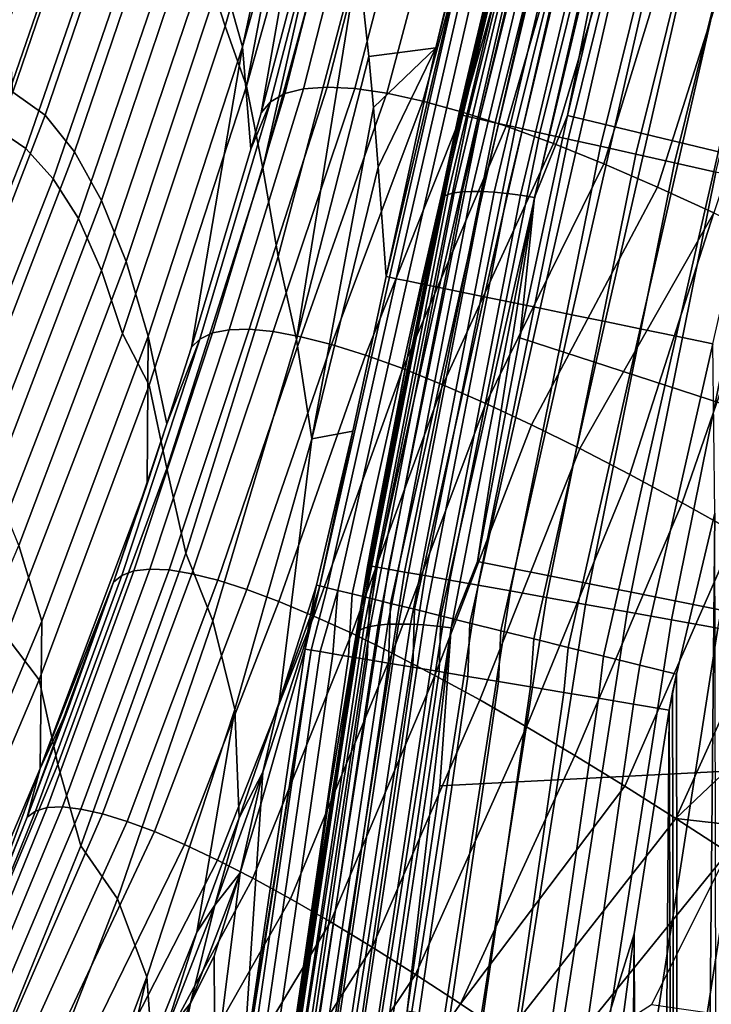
# Model space of a CAD drawing. Header units: metres. Extents: x -109 to 109, y -342 to 66.
# Tile 202 of 512: x -28.5 to -26.64, y 3.68 to 6.33. Entities that reach past the tile are written whole.
import ezdxf

# ---------------------------------------------------------------- set-up
doc = ezdxf.new("R2010")
doc.units = ezdxf.units.M
doc.layers.add('solid_K_24_62_16_000B91', color=7, linetype='CONTINUOUS')

msp = doc.modelspace()

# ---------------------------------------------------------------- linework, layer by layer
at = {"layer": 'solid_K_24_62_16_000B91'}
for points in [[(-27.31148, 6.077984, 83.562515), (-27.013027, 7.28005, 83.562515), (-26.990961, 7.384096, 83.426178), (-27.297983, 6.165651, 83.426178)], [(-27.019094, 7.281399, 43.052101), (-27.174839, 6.682519, 42.920769), (-27.297983, 6.165651, 83.426178), (-26.990961, 7.384096, 83.426178)], [(-28.000565, 6.484455, 12.188396), (-27.94696, 6.317566, 14.756677), (-27.707386, 7.154913, 14.846534), (-27.75843, 7.316804, 12.261761)], [(-27.013027, 7.28005, 83.562515), (-27.31148, 6.077984, 83.562515), (-27.292967, 6.07382, 83.699898), (-26.994715, 7.275071, 83.699898)], [(-26.994715, 7.275071, 83.699898), (-27.292967, 6.07382, 83.699898), (-27.262152, 6.066889, 83.834938), (-26.964237, 7.266784, 83.834938)], [(-26.964237, 7.266784, 83.834938), (-27.262152, 6.066889, 83.834938), (-27.219299, 6.057251, 83.966492), (-26.921854, 7.25526, 83.966492)], [(-27.956131, 6.459272, -13.466453), (-27.732281, 7.240044, -13.543887), (-27.706861, 7.153215, -14.873245), (-27.900135, 6.261688, -16.293098)], [(-26.921854, 7.25526, 83.966492), (-27.219299, 6.057251, 83.966492), (-27.164778, 6.044988, 84.093422), (-26.867928, 7.240596, 84.093422)], [(-26.867928, 7.240596, 84.093422), (-27.164778, 6.044988, 84.093422), (-27.099051, 6.030204, 84.214653), (-26.802917, 7.22292, 84.214653)], [(-26.802917, 7.22292, 84.214653), (-27.099051, 6.030204, 84.214653), (-27.02268, 6.013027, 84.32914), (-26.727383, 7.202382, 84.32914)], [(-26.727383, 7.202382, 84.32914), (-27.02268, 6.013027, 84.32914), (-26.936321, 5.993603, 84.435905), (-26.641968, 7.179157, 84.435905)], [(-26.641968, 7.179157, 84.435905), (-26.936321, 5.993603, 84.435905), (-26.84071, 5.972098, 84.534042), (-26.547401, 7.153444, 84.534042)], [(-27.94696, 6.317566, 14.756677), (-27.888889, 6.155546, 17.325073), (-27.702021, 7.1349, 15.138436), (-27.707386, 7.154913, 14.846534)], [(-27.900135, 6.261688, -16.293098), (-27.706861, 7.153215, -14.873245), (-27.679913, 7.045404, -16.387434)], [(-27.888889, 6.155546, 17.325073), (-27.662592, 6.965668, 17.428671), (-27.702021, 7.1349, 15.138436)], [(-26.547401, 7.153444, 84.534042), (-26.84071, 5.972098, 84.534042), (-26.736664, 5.948696, 84.622704), (-26.444492, 7.125463, 84.622704)], [(-26.444492, 7.125463, 84.622704), (-26.736664, 5.948696, 84.622704), (-26.625074, 5.923597, 84.701141), (-26.334122, 7.095452, 84.701141)], [(-27.351751, 5.920162, 42.727669), (-27.174839, 6.682519, 42.920769), (-27.06897, 7.092088, 42.98748)], [(-27.082813, 7.017576, 42.931499), (-27.351751, 5.920162, 42.727669), (-27.06897, 7.092088, 42.98748)], [(-27.900135, 6.261688, -16.293098), (-27.679913, 7.045404, -16.387434), (-27.850164, 6.083838, -18.752893), (-27.877897, 5.985795, -18.776363)], [(-27.690311, 6.688458, -18.60174), (-27.850164, 6.083838, -18.752893), (-27.679913, 7.045404, -16.387434)], [(-27.032562, 7.027815, 42.826149), (-27.308323, 5.871082, 42.569706), (-27.329691, 5.868415, 42.602558), (-27.053724, 7.026013, 42.859192)], [(-27.007448, 7.027956, 42.795944), (-27.282963, 5.87225, 42.53973), (-27.308323, 5.871082, 42.569706), (-27.032562, 7.027815, 42.826149)], [(-26.978811, 7.026433, 42.7691), (-27.254047, 5.871898, 42.513145), (-27.282963, 5.87225, 42.53973), (-27.007448, 7.027956, 42.795944)], [(-26.947144, 7.023272, 42.746075), (-27.222073, 5.870031, 42.49041), (-27.254047, 5.871898, 42.513145), (-26.978811, 7.026433, 42.7691)], [(-27.070572, 7.022581, 42.894512), (-27.346703, 5.864293, 42.637726), (-27.359064, 5.858788, 42.674603), (-27.082813, 7.017576, 42.931499)], [(-27.082813, 7.017576, 42.931499), (-27.359064, 5.858788, 42.674603), (-27.351751, 5.920162, 42.727669)], [(-27.053724, 7.026013, 42.859192), (-27.329691, 5.868415, 42.602558), (-27.346703, 5.864293, 42.637726), (-27.070572, 7.022581, 42.894512)], [(-26.912989, 7.018527, 42.727264), (-27.187584, 5.866683, 42.471905), (-27.222073, 5.870031, 42.49041), (-26.947144, 7.023272, 42.746075)], [(-26.87693, 7.01228, 42.71299), (-27.151173, 5.861911, 42.457958), (-27.187584, 5.866683, 42.471905), (-26.912989, 7.018527, 42.727264)], [(-26.839588, 7.004638, 42.703495), (-27.113466, 5.855796, 42.448803), (-27.151173, 5.861911, 42.457958), (-26.87693, 7.01228, 42.71299)], [(-26.839588, 7.004638, 42.703495), (-27.025192, 6.07691, 42.495243), (-27.113466, 5.855796, 42.448803)], [(-26.839588, 7.004638, 42.703495), (-26.884207, 6.67303, 42.627399), (-27.025192, 6.07691, 42.495243)], [(-27.888889, 6.155546, 17.325073), (-27.845655, 5.934735, 19.885433), (-27.639704, 6.845793, 18.896318), (-27.662592, 6.965668, 17.428671)], [(-28.529562, 6.328577, 0.003313), (-28.374069, 6.785303, 0.003326), (-28.255381, 6.910335, -2.125688), (-28.518307, 6.139719, -2.118516)], [(-28.518307, 6.139719, -2.118516), (-28.255381, 6.910335, -2.125688), (-28.168488, 6.848606, -4.964062), (-28.431103, 6.077789, -4.940035)], [(-27.560211, 6.235121, 25.143381), (-27.379744, 6.258392, 30.034906), (-27.23246, 6.87102, 30.034899), (-27.588961, 6.499986, 22.63471)], [(-27.223927, 6.868867, 30.136866), (-27.379744, 6.258392, 30.034906), (-27.513245, 5.642616, 30.034922)], [(-27.504625, 5.640844, 30.136866), (-27.223927, 6.868867, 30.136866), (-27.513245, 5.642616, 30.034922)], [(-27.485813, 5.636987, 30.237499), (-27.205307, 6.864169, 30.237499), (-27.223927, 6.868867, 30.136866), (-27.504625, 5.640844, 30.136866)], [(-27.223927, 6.868867, 30.136866), (-27.23246, 6.87102, 30.034899), (-27.379744, 6.258392, 30.034906)], [(-28.563278, 6.041591, 1.883438), (-28.279495, 6.862456, 1.889472), (-28.374069, 6.785303, 0.003326), (-28.529562, 6.328577, 0.003313)], [(-28.200121, 6.808679, 4.466458), (-28.279495, 6.862456, 1.889472), (-28.563278, 6.041591, 1.883438), (-28.483747, 5.987795, 4.444111)], [(-28.431103, 6.077789, -4.940035), (-28.168488, 6.848606, -4.964062), (-28.09067, 6.750243, -7.800826), (-28.352325, 5.978587, -7.759889)], [(-27.845655, 5.934735, 19.885433), (-27.623558, 6.749243, 20.005743), (-27.639704, 6.845793, 18.896318)], [(-27.205307, 6.864169, 30.237499), (-27.485813, 5.636987, 30.237499), (-27.457016, 5.631081, 30.335642), (-27.176804, 6.856977, 30.335642)], [(-27.176804, 6.856977, 30.335642), (-27.457016, 5.631081, 30.335642), (-27.418531, 5.623188, 30.430262), (-27.138712, 6.847366, 30.430262)], [(-27.138712, 6.847366, 30.430262), (-27.418531, 5.623188, 30.430262), (-27.370764, 5.613392, 30.520365), (-27.091433, 6.835438, 30.520365)], [(-27.091433, 6.835438, 30.520365), (-27.370764, 5.613392, 30.520365), (-27.314219, 5.601795, 30.605007), (-27.035463, 6.821316, 30.605007)], [(-27.035463, 6.821316, 30.605007), (-27.314219, 5.601795, 30.605007), (-27.249485, 5.58852, 30.683298), (-26.97139, 6.805151, 30.683298)], [(-28.127426, 6.727916, 7.042382), (-28.200121, 6.808679, 4.466458), (-28.483747, 5.987795, 4.444111), (-28.410229, 5.906288, 7.003668)], [(-27.623934, 6.770898, -19.022314), (-27.572208, 6.790329, -19.243397), (-27.735388, 6.148615, -19.380356), (-27.786362, 6.135465, -19.172821)], [(-27.572208, 6.790329, -19.243397), (-27.506386, 6.801277, -19.464695), (-27.672314, 6.153131, -19.584959), (-27.735388, 6.148615, -19.380356)], [(-27.506386, 6.801277, -19.464695), (-27.427103, 6.80331, -19.682985), (-27.597553, 6.149051, -19.785603), (-27.672314, 6.153131, -19.584959)], [(-27.427103, 6.80331, -19.682985), (-27.335287, 6.796324, -19.895576), (-27.511517, 6.136416, -19.98126), (-27.597553, 6.149051, -19.785603)], [(-27.335287, 6.796324, -19.895576), (-27.231976, 6.78043, -20.100374), (-27.414618, 6.115266, -20.170904), (-27.511517, 6.136416, -19.98126)], [(-26.97139, 6.805151, 30.683298), (-27.249485, 5.58852, 30.683298), (-27.177242, 5.573704, 30.754417), (-26.899885, 6.78711, 30.754417)], [(-27.661436, 6.743464, -18.805328), (-27.623934, 6.770898, -19.022314), (-27.786362, 6.135465, -19.172821), (-27.824827, 6.113639, -18.963383)], [(-27.231976, 6.78043, -20.100374), (-27.118084, 6.755881, -20.295982), (-27.307262, 6.085639, -20.353506), (-27.414618, 6.115266, -20.170904)], [(-26.899885, 6.78711, 30.754417), (-27.177242, 5.573704, 30.754417), (-27.098253, 5.557505, 30.817619), (-26.821701, 6.767384, 30.817619)], [(-26.821701, 6.767384, 30.817619), (-27.098253, 5.557505, 30.817619), (-27.013342, 5.540092, 30.872238), (-26.737658, 6.746179, 30.872238)], [(-28.352325, 5.978587, -7.759889), (-28.09067, 6.750243, -7.800826), (-28.01988, 6.62081, -10.635257), (-28.279758, 5.847433, -10.577309)], [(-27.824827, 6.113639, -18.963383), (-27.850164, 6.083838, -18.752893), (-27.690311, 6.688458, -18.60174), (-27.661436, 6.743464, -18.805328)], [(-27.845655, 5.934735, 19.885433), (-27.803841, 5.697179, 22.442135), (-27.589678, 6.505847, 22.576208), (-27.623558, 6.749243, 20.005743)], [(-27.118084, 6.755881, -20.295982), (-26.9942, 6.722895, -20.481724), (-27.189869, 6.047577, -20.528042), (-27.307262, 6.085639, -20.353506)], [(-26.737658, 6.746179, 30.872238), (-27.013342, 5.540092, 30.872238), (-26.923403, 5.521647, 30.917702), (-26.648638, 6.723719, 30.917702)], [(-28.060226, 6.622414, 9.616758), (-28.127426, 6.727916, 7.042382), (-28.410229, 5.906288, 7.003668), (-28.341471, 5.799216, 9.561588)], [(-26.9942, 6.722895, -20.481724), (-26.860558, 6.681521, -20.657742), (-27.062847, 6.001122, -20.693485), (-27.189869, 6.047577, -20.528042)], [(-26.648638, 6.723719, 30.917702), (-26.923403, 5.521647, 30.917702), (-26.82938, 5.502365, 30.953531), (-26.555573, 6.700238, 30.953533)], [(-27.351751, 5.920162, 42.727669), (-27.31736, 6.080133, 42.788639), (-27.174839, 6.682519, 42.920769)], [(-27.174839, 6.682519, 42.920769), (-27.31736, 6.080133, 42.788639), (-27.297983, 6.165651, 83.426178)], [(-26.555573, 6.700238, 30.953533), (-26.82938, 5.502365, 30.953531), (-26.732258, 5.482447, 30.979355), (-26.459442, 6.675984, 30.979355)], [(-26.860558, 6.681521, -20.657742), (-26.716906, 6.631705, -20.82472), (-26.926785, 5.946469, -20.848991), (-27.062847, 6.001122, -20.693485)], [(-26.884207, 6.67303, 42.627399), (-24.444031, 6.620711, 42.615803), (-24.686211, 5.5147, 42.370605), (-27.025192, 6.07691, 42.495243)], [(-26.459442, 6.675984, 30.979355), (-26.732258, 5.482447, 30.979355), (-26.633057, 5.462103, 30.994898), (-26.361254, 6.651211, 30.994898)], [(-26.716906, 6.631705, -20.82472), (-26.562986, 6.57333, -20.98274), (-26.782507, 5.884029, -20.993965), (-26.926785, 5.946469, -20.848991)], [(-28.000565, 6.484455, 12.188396), (-28.060226, 6.622414, 9.616758), (-28.341471, 5.799216, 9.561588), (-28.279741, 5.659251, 12.116689)], [(-28.279758, 5.847433, -10.577309), (-28.01988, 6.62081, -10.635257), (-27.956131, 6.459272, -13.466453), (-28.213434, 5.683359, -13.391363)], [(-26.562986, 6.57333, -20.98274), (-26.399363, 6.506476, -21.130758), (-26.630857, 5.814227, -21.127825), (-26.782507, 5.884029, -20.993965)], [(-27.803841, 5.697179, 22.442135), (-27.754333, 5.473517, 25.000729), (-27.588961, 6.499986, 22.63471), (-27.589678, 6.505847, 22.576208)], [(-27.754333, 5.473517, 25.000729), (-27.560211, 6.235121, 25.143381), (-27.588961, 6.499986, 22.63471)], [(-27.94696, 6.317566, 14.756677), (-28.000565, 6.484455, 12.188396), (-28.279741, 5.659251, 12.116689), (-28.223446, 5.489762, 14.668321)], [(-28.213434, 5.683359, -13.391363), (-27.956131, 6.459272, -13.466453), (-27.900135, 6.261688, -16.293098), (-28.154169, 5.482626, -16.200726)], [(-27.888889, 6.155546, 17.325073), (-27.94696, 6.317566, 14.756677), (-28.223446, 5.489762, 14.668321), (-28.151295, 5.350499, 17.223207)], [(-28.154169, 5.482626, -16.200726), (-27.900135, 6.261688, -16.293098), (-28.037813, 5.452327, -18.899977), (-28.103752, 5.24618, -18.946054)], [(-27.900135, 6.261688, -16.293098), (-27.877897, 5.985795, -18.776363), (-28.037813, 5.452327, -18.899977)], [(-27.560211, 6.235121, 25.143381), (-27.547649, 6.098479, 26.349037), (-27.379744, 6.258392, 30.034906)], [(-27.547649, 6.098479, 26.349037), (-27.534386, 5.937841, 27.702099), (-27.379744, 6.258392, 30.034906)], [(-27.534386, 5.937841, 27.702099), (-27.513245, 5.642616, 30.034922), (-27.379744, 6.258392, 30.034906)], [(-27.754333, 5.473517, 25.000729), (-27.712961, 5.206245, 27.551044), (-27.547649, 6.098479, 26.349037), (-27.560211, 6.235121, 25.143381)], [(-28.151295, 5.350499, 17.223207), (-28.104067, 5.125918, 19.767141), (-27.845655, 5.934735, 19.885433), (-27.888889, 6.155546, 17.325073)], [(-27.672314, 6.153131, -19.584959), (-27.881723, 5.501003, -19.639091), (-27.93639, 5.499788, -19.457319), (-27.735388, 6.148615, -19.380356)], [(-27.597553, 6.149051, -19.785603), (-27.817293, 5.494665, -19.817539), (-27.881723, 5.501003, -19.639091), (-27.672314, 6.153131, -19.584959)], [(-27.556471, 4.863894, 83.562515), (-27.31148, 6.077984, 83.562515), (-27.297983, 6.165651, 83.426178), (-27.55003, 4.934658, 83.426178)], [(-27.31736, 6.080133, 42.788639), (-27.446558, 5.4746, 42.655849), (-27.55003, 4.934658, 83.426178), (-27.297983, 6.165651, 83.426178)], [(-28.812368, 5.380428, -2.112527), (-28.518307, 6.139719, -2.118516), (-28.431103, 6.077789, -4.940035), (-28.724895, 5.318271, -4.917249)], [(-27.786362, 6.135465, -19.172821), (-27.980957, 5.490968, -19.273058), (-28.015089, 5.474491, -19.087143), (-27.824827, 6.113639, -18.963383)], [(-27.735388, 6.148615, -19.380356), (-27.93639, 5.499788, -19.457319), (-27.980957, 5.490968, -19.273058), (-27.786362, 6.135465, -19.172821)], [(-27.511517, 6.136416, -19.98126), (-27.743429, 5.480828, -19.991831), (-27.817293, 5.494665, -19.817539), (-27.597553, 6.149051, -19.785603)], [(-27.414618, 6.115266, -20.170904), (-27.660469, 5.459543, -20.161125), (-27.743429, 5.480828, -19.991831), (-27.511517, 6.136416, -19.98126)], [(-28.015089, 5.474491, -19.087143), (-28.037813, 5.452327, -18.899977), (-27.877897, 5.985795, -18.776363), (-27.824827, 6.113639, -18.963383)], [(-27.824827, 6.113639, -18.963383), (-27.877897, 5.985795, -18.776363), (-27.850164, 6.083838, -18.752893)], [(-27.712961, 5.206245, 27.551044), (-27.534386, 5.937841, 27.702099), (-27.547649, 6.098479, 26.349037)], [(-27.307262, 6.085639, -20.353506), (-27.568748, 5.430865, -20.324593), (-27.660469, 5.459543, -20.161125), (-27.414618, 6.115266, -20.170904)], [(-28.724895, 5.318271, -4.917249), (-28.431103, 6.077789, -4.940035), (-28.352325, 5.978587, -7.759889), (-28.645269, 5.218189, -7.720252)], [(-27.189869, 6.047577, -20.528042), (-27.468599, 5.394845, -20.481396), (-27.568748, 5.430865, -20.324593), (-27.307262, 6.085639, -20.353506)], [(-27.31148, 6.077984, 83.562515), (-27.556471, 4.863894, 83.562515), (-27.53779, 4.860552, 83.699898), (-27.292967, 6.07382, 83.699898)], [(-27.292967, 6.07382, 83.699898), (-27.53779, 4.860552, 83.699898), (-27.506699, 4.854991, 83.834938), (-27.262152, 6.066889, 83.834938)], [(-27.351751, 5.920162, 42.727669), (-27.446558, 5.4746, 42.655849), (-27.31736, 6.080133, 42.788639)], [(-27.025192, 6.07691, 42.495243), (-24.686211, 5.5147, 42.370605), (-24.826807, 4.720417, 42.194519), (-27.152967, 5.477782, 42.362419)], [(-27.113466, 5.855796, 42.448803), (-27.025192, 6.07691, 42.495243), (-27.152967, 5.477782, 42.362419)], [(-27.262152, 6.066889, 83.834938), (-27.506699, 4.854991, 83.834938), (-27.463463, 4.847258, 83.966492), (-27.219299, 6.057251, 83.966492)], [(-27.062847, 6.001122, -20.693485), (-27.360357, 5.351537, -20.630697), (-27.468599, 5.394845, -20.481396), (-27.189869, 6.047577, -20.528042)], [(-27.219299, 6.057251, 83.966492), (-27.463463, 4.847258, 83.966492), (-27.408451, 4.837419, 84.093422), (-27.164778, 6.044988, 84.093422)], [(-28.483747, 5.987795, 4.444111), (-28.563278, 6.041591, 1.883438), (-28.882412, 5.233805, 1.878745), (-28.802753, 5.179965, 4.423167)], [(-27.164778, 6.044988, 84.093422), (-27.408451, 4.837419, 84.093422), (-27.342134, 4.825557, 84.214653), (-27.099051, 6.030204, 84.214653)], [(-27.099051, 6.030204, 84.214653), (-27.342134, 4.825557, 84.214653), (-27.265079, 4.811775, 84.32914), (-27.02268, 6.013027, 84.32914)], [(-26.926785, 5.946469, -20.848991), (-27.244408, 5.301039, -20.771719), (-27.360357, 5.351537, -20.630697), (-27.062847, 6.001122, -20.693485)], [(-27.02268, 6.013027, 84.32914), (-27.265079, 4.811775, 84.32914), (-27.177946, 4.796189, 84.435905), (-26.936321, 5.993603, 84.435905)], [(-26.936321, 5.993603, 84.435905), (-27.177946, 4.796189, 84.435905), (-27.081476, 4.778935, 84.534042), (-26.84071, 5.972098, 84.534042)], [(-28.410229, 5.906288, 7.003668), (-28.483747, 5.987795, 4.444111), (-28.802753, 5.179965, 4.423167), (-28.728519, 5.097676, 6.966423)], [(-28.645269, 5.218189, -7.720252), (-28.352325, 5.978587, -7.759889), (-28.279758, 5.847433, -10.577309), (-28.571125, 5.085259, -10.520723)], [(-26.84071, 5.972098, 84.534042), (-27.081476, 4.778935, 84.534042), (-26.976498, 4.760158, 84.622704), (-26.736664, 5.948696, 84.622704)], [(-26.782507, 5.884029, -20.993965), (-27.121361, 5.243662, -20.903923), (-27.244408, 5.301039, -20.771719), (-26.926785, 5.946469, -20.848991)], [(-26.736664, 5.948696, 84.622704), (-26.976498, 4.760158, 84.622704), (-26.863907, 4.74002, 84.701141), (-26.625074, 5.923597, 84.701141)], [(-27.803841, 5.697179, 22.442135), (-27.845655, 5.934735, 19.885433), (-28.104067, 5.125918, 19.767141), (-28.052416, 4.897862, 22.309534)], [(-27.712961, 5.206245, 27.551044), (-27.602985, 5.226454, 30.039473), (-27.513245, 5.642616, 30.034922), (-27.534386, 5.937841, 27.702099)], [(-27.583714, 4.737663, 42.465515), (-27.446558, 5.4746, 42.655849), (-27.351751, 5.920162, 42.727669)], [(-27.359064, 5.858788, 42.674603), (-27.583714, 4.737663, 42.465515), (-27.351751, 5.920162, 42.727669)], [(-26.625074, 5.923597, 84.701141), (-26.863907, 4.74002, 84.701141), (-26.744665, 4.718692, 84.768677), (-26.506893, 5.897016, 84.768677)], [(-28.341471, 5.799216, 9.561588), (-28.410229, 5.906288, 7.003668), (-28.728519, 5.097676, 6.966423), (-28.658392, 4.988982, 9.507957)], [(-26.506893, 5.897016, 84.768677), (-26.744665, 4.718692, 84.768677), (-26.619793, 4.696357, 84.824738), (-26.383131, 5.869179, 84.824738)], [(-27.346703, 5.864293, 42.637726), (-27.573196, 4.695804, 42.378677), (-27.585655, 4.689794, 42.415443), (-27.359064, 5.858788, 42.674603)], [(-27.329691, 5.868415, 42.602558), (-27.556051, 4.70062, 42.343666), (-27.573196, 4.695804, 42.378677), (-27.346703, 5.864293, 42.637726)], [(-27.308323, 5.871082, 42.569706), (-27.534513, 4.704159, 42.311008), (-27.556051, 4.70062, 42.343666), (-27.329691, 5.868415, 42.602558)], [(-27.282963, 5.87225, 42.53973), (-27.508953, 4.706361, 42.281261), (-27.534513, 4.704159, 42.311008), (-27.308323, 5.871082, 42.569706)], [(-27.254047, 5.871898, 42.513145), (-27.479809, 4.707189, 42.254936), (-27.508953, 4.706361, 42.281261), (-27.282963, 5.87225, 42.53973)], [(-27.222073, 5.870031, 42.49041), (-27.44758, 4.706628, 42.232487), (-27.479809, 4.707189, 42.254936), (-27.254047, 5.871898, 42.513145)], [(-27.187584, 5.866683, 42.471905), (-27.412819, 4.704687, 42.214298), (-27.44758, 4.706628, 42.232487), (-27.222073, 5.870031, 42.49041)], [(-27.151173, 5.861911, 42.457958), (-27.376122, 4.701401, 42.20068), (-27.412819, 4.704687, 42.214298), (-27.187584, 5.866683, 42.471905)], [(-27.113466, 5.855796, 42.448803), (-27.338116, 4.696824, 42.191864), (-27.376122, 4.701401, 42.20068), (-27.151173, 5.861911, 42.457958)], [(-26.630857, 5.814227, -21.127825), (-26.99189, 5.179778, -21.026844), (-27.121361, 5.243662, -20.903923), (-26.782507, 5.884029, -20.993965)], [(-28.571125, 5.085259, -10.520723), (-28.279758, 5.847433, -10.577309), (-28.213434, 5.683359, -13.391363), (-28.50251, 4.918575, -13.317703)], [(-27.359064, 5.858788, 42.674603), (-27.585655, 4.689794, 42.415443), (-27.583714, 4.737663, 42.465515)], [(-27.113466, 5.855796, 42.448803), (-27.267519, 4.875692, 42.228939), (-27.338116, 4.696824, 42.191864)], [(-27.113466, 5.855796, 42.448803), (-27.152967, 5.477782, 42.362419), (-27.267519, 4.875692, 42.228939)], [(-26.630857, 5.814227, -21.127825), (-26.856674, 5.109759, -21.140013), (-26.99189, 5.179778, -21.026844)], [(-26.630857, 5.814227, -21.127825), (-26.472677, 5.737486, -21.249992), (-26.716389, 5.033976, -21.24297), (-26.856674, 5.109759, -21.140013)], [(-28.279741, 5.659251, 12.116689), (-28.341471, 5.799216, 9.561588), (-28.658392, 4.988982, 9.507957), (-28.594841, 4.846945, 12.046592)], [(-26.472677, 5.737486, -21.249992), (-26.308809, 5.654232, -21.359888), (-26.571709, 4.952802, -21.335241), (-26.716389, 5.033976, -21.24297)], [(-28.50251, 4.918575, -13.317703), (-28.213434, 5.683359, -13.391363), (-28.154169, 5.482626, -16.200726), (-28.440325, 4.714602, -16.109856)], [(-27.754333, 5.473517, 25.000729), (-27.803841, 5.697179, 22.442135), (-28.052416, 4.897862, 22.309534), (-27.98028, 4.715567, 24.860174)], [(-28.223446, 5.489762, 14.668321), (-28.279741, 5.659251, 12.116689), (-28.594841, 4.846945, 12.046592), (-28.536169, 4.674777, 14.581651)], [(-27.504625, 5.640844, 30.136866), (-27.513245, 5.642616, 30.034922), (-27.602985, 5.226454, 30.039473), (-27.69165, 4.809821, 30.145269)], [(-27.69165, 4.809821, 30.145269), (-27.672352, 4.805041, 30.245049), (-27.485813, 5.636987, 30.237499), (-27.504625, 5.640844, 30.136866)], [(-27.672352, 4.805041, 30.245049), (-27.643311, 4.797848, 30.342293), (-27.457016, 5.631081, 30.335642), (-27.485813, 5.636987, 30.237499)], [(-27.643311, 4.797848, 30.342293), (-27.604828, 4.788315, 30.435993), (-27.418531, 5.623188, 30.430262), (-27.457016, 5.631081, 30.335642)], [(-27.604828, 4.788315, 30.435993), (-27.557302, 4.776543, 30.525183), (-27.370764, 5.613392, 30.520365), (-27.418531, 5.623188, 30.430262)], [(-27.557302, 4.776543, 30.525183), (-27.501225, 4.762652, 30.608932), (-27.314219, 5.601795, 30.605007), (-27.370764, 5.613392, 30.520365)], [(-27.501225, 4.762652, 30.608932), (-27.437178, 4.746787, 30.68638), (-27.249485, 5.58852, 30.683298), (-27.314219, 5.601795, 30.605007)], [(-27.437178, 4.746787, 30.68638), (-27.365822, 4.729112, 30.756723), (-27.177242, 5.573704, 30.754417), (-27.249485, 5.58852, 30.683298)], [(-27.365822, 4.729112, 30.756723), (-27.287899, 4.709809, 30.819233), (-27.098253, 5.557505, 30.817619), (-27.177242, 5.573704, 30.754417)], [(-27.287899, 4.709809, 30.819233), (-27.204214, 4.689079, 30.873262), (-27.013342, 5.540092, 30.872238), (-27.098253, 5.557505, 30.817619)], [(-27.204214, 4.689079, 30.873262), (-27.115633, 4.667136, 30.918251), (-26.923403, 5.521647, 30.917702), (-27.013342, 5.540092, 30.872238)], [(-27.115633, 4.667136, 30.918251), (-27.023075, 4.644208, 30.953735), (-26.82938, 5.502365, 30.953531), (-26.923403, 5.521647, 30.917702)], [(-28.151295, 5.350499, 17.223207), (-28.223446, 5.489762, 14.668321), (-28.536169, 4.674777, 14.581651), (-28.448059, 4.557264, 17.122982)], [(-28.015089, 5.474491, -19.087143), (-27.980957, 5.490968, -19.273058), (-28.192423, 4.850439, -19.388622), (-28.225399, 4.837934, -19.214359)], [(-27.980957, 5.490968, -19.273058), (-27.93639, 5.499788, -19.457319), (-28.149723, 4.855333, -19.561186), (-28.192423, 4.850439, -19.388622)], [(-27.93639, 5.499788, -19.457319), (-27.881723, 5.501003, -19.639091), (-28.097628, 4.852686, -19.731239), (-28.149723, 4.855333, -19.561186)], [(-27.881723, 5.501003, -19.639091), (-27.817293, 5.494665, -19.817539), (-28.036463, 4.842568, -19.897968), (-28.097628, 4.852686, -19.731239)], [(-27.817293, 5.494665, -19.817539), (-27.743429, 5.480828, -19.991831), (-27.966553, 4.825047, -20.06056), (-28.036463, 4.842568, -19.897968)], [(-27.023075, 4.644208, 30.953735), (-26.927496, 4.620531, 30.979347), (-26.732258, 5.482447, 30.979355), (-26.82938, 5.502365, 30.953531)], [(-28.154169, 5.482626, -16.200726), (-28.157152, 5.084373, -18.981625), (-28.445332, 4.31775, -18.874207), (-28.440325, 4.714602, -16.109856)], [(-28.225399, 4.837934, -19.214359), (-28.247501, 4.820122, -19.038704), (-28.103752, 5.24618, -18.946054), (-28.015089, 5.474491, -19.087143)], [(-28.154169, 5.482626, -16.200726), (-28.103752, 5.24618, -18.946054), (-28.157152, 5.084373, -18.981625)], [(-28.015089, 5.474491, -19.087143), (-28.103752, 5.24618, -18.946054), (-28.037813, 5.452327, -18.899977)], [(-27.98028, 4.715567, 24.860174), (-27.921122, 4.47731, 27.40168), (-27.712961, 5.206245, 27.551044), (-27.754333, 5.473517, 25.000729)], [(-27.743429, 5.480828, -19.991831), (-27.660469, 5.459543, -20.161125), (-27.888222, 4.800194, -20.218201), (-27.966553, 4.825047, -20.06056)], [(-27.583714, 4.737663, 42.465515), (-27.562361, 4.866222, 42.522404), (-27.446558, 5.4746, 42.655849)], [(-27.446558, 5.4746, 42.655849), (-27.562361, 4.866222, 42.522404), (-27.55003, 4.934658, 83.426178)], [(-27.152967, 5.477782, 42.362419), (-24.826807, 4.720417, 42.194519), (-24.875917, 4.398964, 42.123253), (-27.267519, 4.875692, 42.228939)], [(-26.927496, 4.620531, 30.979347), (-26.829885, 4.596351, 30.994823), (-26.633057, 5.462103, 30.994898), (-26.732258, 5.482447, 30.979355)], [(-26.829885, 4.596351, 30.994823), (-26.731253, 4.571918, 31), (-26.628435, 5.00586, 31), (-26.633057, 5.462103, 30.994898)], [(-27.660469, 5.459543, -20.161125), (-27.568748, 5.430865, -20.324593), (-27.801798, 4.768077, -20.370079), (-27.888222, 4.800194, -20.218201)], [(-27.568748, 5.430865, -20.324593), (-27.468599, 5.394845, -20.481396), (-27.707605, 4.728768, -20.515381), (-27.801798, 4.768077, -20.370079)], [(-27.468599, 5.394845, -20.481396), (-27.360357, 5.351537, -20.630697), (-27.605968, 4.682335, -20.653296), (-27.707605, 4.728768, -20.515381)], [(-28.448059, 4.557264, 17.122982), (-28.397274, 4.328802, 19.65057), (-28.104067, 5.125918, 19.767141), (-28.151295, 5.350499, 17.223207)], [(-27.360357, 5.351537, -20.630697), (-27.244408, 5.301039, -20.771719), (-27.497295, 4.628928, -20.783098), (-27.605968, 4.682335, -20.653296)], [(-27.244408, 5.301039, -20.771719), (-27.121361, 5.243662, -20.903923), (-27.3822, 4.568902, -20.904305), (-27.497295, 4.628928, -20.783098)], [(-28.103752, 5.24618, -18.946054), (-28.247501, 4.820122, -19.038704), (-28.157152, 5.084373, -18.981625)], [(-27.801369, 4.496624, 29.646322), (-27.700977, 4.812129, 30.043983), (-27.602985, 5.226454, 30.039473), (-27.712961, 5.206245, 27.551044)], [(-27.69165, 4.809821, 30.145269), (-27.602985, 5.226454, 30.039473), (-27.700977, 4.812129, 30.043983)], [(-27.121361, 5.243662, -20.903923), (-26.99189, 5.179778, -21.026844), (-27.261332, 4.502645, -21.016462), (-27.3822, 4.568902, -20.904305)], [(-27.712961, 5.206245, 27.551044), (-27.921122, 4.47731, 27.40168), (-27.908815, 4.185069, 29.253716), (-27.801369, 4.496624, 29.646322)], [(-26.99189, 5.179778, -21.026844), (-26.856674, 5.109759, -21.140013), (-27.135336, 4.430542, -21.119125), (-27.261332, 4.502645, -21.016462)], [(-28.052416, 4.897862, 22.309534), (-28.104067, 5.125918, 19.767141), (-28.397274, 4.328802, 19.65057), (-28.335093, 4.109671, 22.178663)], [(-26.856674, 5.109759, -21.140013), (-26.716389, 5.033976, -21.24297), (-27.004862, 4.352982, -21.211842), (-27.135336, 4.430542, -21.119125)], [(-28.445332, 4.31775, -18.874207), (-28.157152, 5.084373, -18.981625), (-28.247501, 4.820122, -19.038704)], [(-26.716389, 5.033976, -21.24297), (-26.571709, 4.952802, -21.335241), (-26.870556, 4.270352, -21.294163), (-27.004862, 4.352982, -21.211842)], [(-26.628435, 5.00586, 31), (-26.731253, 4.571918, 31), (-26.719114, -4.663426, 31)], [(-26.628435, 5.00586, 31), (-26.719114, -4.663426, 31), (-26.60701, -5.265513, 31)], [(-27.747517, 3.640154, 83.562515), (-27.556471, 4.863894, 83.562515), (-27.55003, 4.934658, 83.426178), (-27.746593, 3.693597, 83.426178)], [(-27.562361, 4.866222, 42.522404), (-27.664692, 4.255346, 42.388443), (-27.746593, 3.693597, 83.426178), (-27.55003, 4.934658, 83.426178)], [(-26.571709, 4.952802, -21.335241), (-26.423313, 4.866607, -21.416368), (-26.733067, 4.183039, -21.365637), (-26.870556, 4.270352, -21.294163)], [(-28.822868, 4.166208, -13.245598), (-28.50251, 4.918575, -13.317703), (-28.440325, 4.714602, -16.109856), (-28.758118, 3.958923, -16.020641)], [(-27.98028, 4.715567, 24.860174), (-28.052416, 4.897862, 22.309534), (-28.335093, 4.109671, 22.178663), (-28.237, 3.967184, 24.721201)], [(-28.192423, 4.850439, -19.388622), (-28.149723, 4.855333, -19.561186), (-28.384951, 4.214645, -19.659082), (-28.4259, 4.21274, -19.498178)], [(-28.149723, 4.855333, -19.561186), (-28.097628, 4.852686, -19.731239), (-28.335293, 4.209046, -19.817465), (-28.384951, 4.214645, -19.659082)], [(-28.097628, 4.852686, -19.731239), (-28.036463, 4.842568, -19.897968), (-28.277245, 4.196027, -19.972528), (-28.335293, 4.209046, -19.817465)], [(-27.556471, 4.863894, 83.562515), (-27.747517, 3.640154, 83.562515), (-27.728708, 3.637643, 83.699898), (-27.53779, 4.860552, 83.699898)], [(-27.53779, 4.860552, 83.699898), (-27.728708, 3.637643, 83.699898), (-27.697401, 3.633462, 83.834938), (-27.506699, 4.854991, 83.834938)], [(-27.506699, 4.854991, 83.834938), (-27.697401, 3.633462, 83.834938), (-27.653866, 3.627649, 83.966492), (-27.463463, 4.847258, 83.966492)], [(-27.583714, 4.737663, 42.465515), (-27.664692, 4.255346, 42.388443), (-27.562361, 4.866222, 42.522404)], [(-27.338116, 4.696824, 42.191864), (-27.267519, 4.875692, 42.228939), (-24.875917, 4.398964, 42.123253), (-27.368715, 4.271221, 42.094933)], [(-26.423313, 4.866607, -21.416368), (-26.271961, 4.777489, -21.485706), (-26.399149, 4.500601, -21.462229), (-26.733067, 4.183039, -21.365637)], [(-28.457819, 4.203249, -19.335548), (-28.479841, 4.187518, -19.171669), (-28.247501, 4.820122, -19.038704), (-28.225399, 4.837934, -19.214359)], [(-28.225399, 4.837934, -19.214359), (-28.192423, 4.850439, -19.388622), (-28.4259, 4.21274, -19.498178), (-28.457819, 4.203249, -19.335548)], [(-28.036463, 4.842568, -19.897968), (-27.966553, 4.825047, -20.06056), (-28.211124, 4.175672, -20.123476), (-28.277245, 4.196027, -19.972528)], [(-27.463463, 4.847258, 83.966492), (-27.653866, 3.627649, 83.966492), (-27.598473, 3.620253, 84.093422), (-27.408451, 4.837419, 84.093422)], [(-27.408451, 4.837419, 84.093422), (-27.598473, 3.620253, 84.093422), (-27.531696, 3.611336, 84.214653), (-27.342134, 4.825557, 84.214653)], [(-28.247501, 4.820122, -19.038704), (-28.479841, 4.187518, -19.171669), (-28.368107, 4.484024, -19.109831)], [(-28.445332, 4.31775, -18.874207), (-28.247501, 4.820122, -19.038704), (-28.368107, 4.484024, -19.109831)], [(-27.966553, 4.825047, -20.06056), (-27.888222, 4.800194, -20.218201), (-28.137249, 4.148064, -20.269514), (-28.211124, 4.175672, -20.123476)], [(-27.888222, 4.800194, -20.218201), (-27.801798, 4.768077, -20.370079), (-28.055941, 4.113286, -20.409843), (-28.137249, 4.148064, -20.269514)], [(-27.718208, 4.726399, 30.079685), (-27.700977, 4.812129, 30.043983), (-27.801369, 4.496624, 29.646322)], [(-27.69165, 4.809821, 30.145269), (-27.727402, 4.667204, 30.103867), (-27.730953, 4.639562, 30.115044)], [(-27.672352, 4.805041, 30.245049), (-27.69165, 4.809821, 30.145269), (-27.730953, 4.639562, 30.115044), (-27.715351, 4.636952, 30.210743)], [(-27.69165, 4.809821, 30.145269), (-27.718208, 4.726399, 30.079685), (-27.727402, 4.667204, 30.103867)], [(-27.69165, 4.809821, 30.145269), (-27.700977, 4.812129, 30.043983), (-27.718208, 4.726399, 30.079685)], [(-27.643311, 4.797848, 30.342293), (-27.672352, 4.805041, 30.245049), (-27.715351, 4.636952, 30.210743), (-27.690649, 4.632819, 30.30455)], [(-27.342134, 4.825557, 84.214653), (-27.531696, 3.611336, 84.214653), (-27.454107, 3.600976, 84.32914), (-27.265079, 4.811775, 84.32914)], [(-27.265079, 4.811775, 84.32914), (-27.454107, 3.600976, 84.32914), (-27.366369, 3.58926, 84.435905), (-27.177946, 4.796189, 84.435905)], [(-27.643311, 4.797848, 30.342293), (-27.690649, 4.632819, 30.30455), (-27.657091, 4.627205, 30.395487)], [(-27.643311, 4.797848, 30.342293), (-27.657091, 4.627205, 30.395487), (-27.614992, 4.620162, 30.482697), (-27.604828, 4.788315, 30.435993)], [(-27.604828, 4.788315, 30.435993), (-27.614992, 4.620162, 30.482697), (-27.564751, 4.611756, 30.565353), (-27.557302, 4.776543, 30.525183)], [(-27.557302, 4.776543, 30.525183), (-27.564751, 4.611756, 30.565353), (-27.50684, 4.602067, 30.642683), (-27.501225, 4.762652, 30.608932)], [(-27.177946, 4.796189, 84.435905), (-27.366369, 3.58926, 84.435905), (-27.26923, 3.576289, 84.534042), (-27.081476, 4.778935, 84.534042)], [(-27.081476, 4.778935, 84.534042), (-27.26923, 3.576289, 84.534042), (-27.163525, 3.562175, 84.622704), (-26.976498, 4.760158, 84.622704)], [(-27.801798, 4.768077, -20.370079), (-27.707605, 4.728768, -20.515381), (-27.967516, 4.071421, -20.543669), (-28.055941, 4.113286, -20.409843)], [(-27.501225, 4.762652, 30.608932), (-27.50684, 4.602067, 30.642683), (-27.441807, 4.591187, 30.713953), (-27.437178, 4.746787, 30.68638)], [(-27.437178, 4.746787, 30.68638), (-27.441807, 4.591187, 30.713953), (-27.370262, 4.579216, 30.778492), (-27.365822, 4.729112, 30.756723)], [(-26.976498, 4.760158, 84.622704), (-27.163525, 3.562175, 84.622704), (-27.050152, 3.547036, 84.701141), (-26.863907, 4.74002, 84.701141)], [(-27.707605, 4.728768, -20.515381), (-27.605968, 4.682335, -20.653296), (-27.872297, 4.022556, -20.670197), (-27.967516, 4.071421, -20.543669)], [(-27.845633, 4.307868, 29.650528), (-27.727402, 4.667204, 30.103867), (-27.718208, 4.726399, 30.079685), (-27.801369, 4.496624, 29.646322)], [(-27.764498, 3.546685, 42.201481), (-27.664692, 4.255346, 42.388443), (-27.583714, 4.737663, 42.465515)], [(-27.585655, 4.689794, 42.415443), (-27.764498, 3.546685, 42.201481), (-27.583714, 4.737663, 42.465515)], [(-27.365822, 4.729112, 30.756723), (-27.370262, 4.579216, 30.778492), (-27.292881, 4.56627, 30.835691), (-27.287899, 4.709809, 30.819233)], [(-26.863907, 4.74002, 84.701141), (-27.050152, 3.547036, 84.701141), (-26.930084, 3.531004, 84.768677), (-26.744665, 4.718692, 84.768677)], [(-28.440325, 4.714602, -16.109856), (-28.445332, 4.31775, -18.874207), (-28.764086, 3.566061, -18.76885), (-28.758118, 3.958923, -16.020641)], [(-28.237, 3.967184, 24.721201), (-28.157864, 3.756845, 27.253807), (-27.921122, 4.47731, 27.40168), (-27.98028, 4.715567, 24.860174)], [(-27.573196, 4.695804, 42.378677), (-27.74971, 3.519126, 42.117813), (-27.762247, 3.512609, 42.154469), (-27.585655, 4.689794, 42.415443)], [(-27.556051, 4.70062, 42.343666), (-27.73246, 3.52464, 42.082958), (-27.74971, 3.519126, 42.117813), (-27.573196, 4.695804, 42.378677)], [(-27.534513, 4.704159, 42.311008), (-27.710791, 3.529057, 42.050491), (-27.73246, 3.52464, 42.082958), (-27.556051, 4.70062, 42.343666)], [(-27.508953, 4.706361, 42.281261), (-27.685076, 3.5323, 42.020977), (-27.710791, 3.529057, 42.050491), (-27.534513, 4.704159, 42.311008)], [(-27.479809, 4.707189, 42.254936), (-27.655752, 3.534315, 41.994919), (-27.685076, 3.5323, 42.020977), (-27.508953, 4.706361, 42.281261)], [(-27.44758, 4.706628, 42.232487), (-27.623327, 3.535067, 41.972759), (-27.655752, 3.534315, 41.994919), (-27.479809, 4.707189, 42.254936)], [(-27.412819, 4.704687, 42.214298), (-27.588352, 3.534542, 41.954884), (-27.623327, 3.535067, 41.972759), (-27.44758, 4.706628, 42.232487)], [(-27.376122, 4.701401, 42.20068), (-27.551432, 3.53275, 41.941593), (-27.588352, 3.534542, 41.954884), (-27.412819, 4.704687, 42.214298)], [(-27.338116, 4.696824, 42.191864), (-27.513193, 3.529721, 41.933125), (-27.551432, 3.53275, 41.941593), (-27.376122, 4.701401, 42.20068)], [(-27.338116, 4.696824, 42.191864), (-27.456547, 3.664438, 41.960411), (-27.513193, 3.529721, 41.933125)], [(-27.338116, 4.696824, 42.191864), (-27.368715, 4.271221, 42.094933), (-27.456547, 3.664438, 41.960411)], [(-27.287899, 4.709809, 30.819233), (-27.292881, 4.56627, 30.835691), (-27.210394, 4.55247, 30.885014), (-27.204214, 4.689079, 30.873262)], [(-26.744665, 4.718692, 84.768677), (-26.930084, 3.531004, 84.768677), (-26.804346, 3.514214, 84.824738), (-26.619793, 4.696357, 84.824738)], [(-26.619793, 4.696357, 84.824738), (-26.804346, 3.514214, 84.824738), (-26.674015, 3.496811, 84.868843), (-26.490358, 4.673206, 84.868843)], [(-28.448059, 4.557264, 17.122982), (-28.536169, 4.674777, 14.581651), (-28.884529, 3.874177, 14.496832), (-28.778637, 3.777283, 17.02458)], [(-27.605968, 4.682335, -20.653296), (-27.497295, 4.628928, -20.783098), (-27.770731, 3.966909, -20.788782), (-27.872297, 4.022556, -20.670197)], [(-27.727402, 4.667204, 30.103867), (-27.845633, 4.307868, 29.650528), (-27.85075, 4.221883, 29.726309), (-27.730953, 4.639562, 30.115044)], [(-27.585655, 4.689794, 42.415443), (-27.762247, 3.512609, 42.154469), (-27.764498, 3.546685, 42.201481)], [(-27.204214, 4.689079, 30.873262), (-27.210394, 4.55247, 30.885014), (-27.124483, 4.538096, 30.925617), (-27.115633, 4.667136, 30.918251)], [(-27.115633, 4.667136, 30.918251), (-27.124483, 4.538096, 30.925617), (-27.034281, 4.523005, 30.95793), (-27.023075, 4.644208, 30.953735)], [(-26.490358, 4.673206, 84.868843), (-26.674015, 3.496811, 84.868843), (-26.540201, 3.478943, 84.900612), (-26.357468, 4.649436, 84.900612)], [(-27.023075, 4.644208, 30.953735), (-27.034281, 4.523005, 30.95793), (-26.941418, 4.507468, 30.981228), (-26.927496, 4.620531, 30.979347)], [(-27.715351, 4.636952, 30.210743), (-27.899704, 3.483942, 30.115044), (-27.905691, 3.435651, 30.115044)], [(-27.715351, 4.636952, 30.210743), (-27.905691, 3.435651, 30.115044), (-27.889992, 3.433716, 30.210743)], [(-27.85075, 4.221883, 29.726309), (-27.899704, 3.483942, 30.115044), (-27.730953, 4.639562, 30.115044)], [(-27.715351, 4.636952, 30.210743), (-27.730953, 4.639562, 30.115044), (-27.899704, 3.483942, 30.115044)], [(-27.715351, 4.636952, 30.210743), (-27.889992, 3.433716, 30.210743), (-27.865133, 3.430656, 30.30455), (-27.690649, 4.632819, 30.30455)], [(-27.690649, 4.632819, 30.30455), (-27.865133, 3.430656, 30.30455), (-27.831364, 3.426498, 30.395487), (-27.657091, 4.627205, 30.395487)], [(-27.657091, 4.627205, 30.395487), (-27.831364, 3.426498, 30.395487), (-27.789, 3.421282, 30.482697), (-27.614992, 4.620162, 30.482697)], [(-27.614992, 4.620162, 30.482697), (-27.789, 3.421282, 30.482697), (-27.738441, 3.415058, 30.565353), (-27.564751, 4.611756, 30.565353)], [(-27.497295, 4.628928, -20.783098), (-27.3822, 4.568902, -20.904305), (-27.663427, 3.904871, -20.898972), (-27.770731, 3.966909, -20.788782)], [(-26.927496, 4.620531, 30.979347), (-26.941418, 4.507468, 30.981228), (-26.846764, 4.491632, 30.995296), (-26.829885, 4.596351, 30.994823)], [(-27.564751, 4.611756, 30.565353), (-27.738441, 3.415058, 30.565353), (-27.680166, 3.407883, 30.642683), (-27.50684, 4.602067, 30.642683)], [(-27.50684, 4.602067, 30.642683), (-27.680166, 3.407883, 30.642683), (-27.614723, 3.399825, 30.713953), (-27.441807, 4.591187, 30.713953)], [(-27.441807, 4.591187, 30.713953), (-27.614723, 3.399825, 30.713953), (-27.542727, 3.390961, 30.778492), (-27.370262, 4.579216, 30.778492)], [(-26.829885, 4.596351, 30.994823), (-26.846764, 4.491632, 30.995296), (-26.751211, 4.475646, 31), (-26.731253, 4.571918, 31)], [(-27.3822, 4.568902, -20.904305), (-27.261332, 4.502645, -21.016462), (-27.551012, 3.836846, -21.000332), (-27.663427, 3.904871, -20.898972)], [(-27.370262, 4.579216, 30.778492), (-27.542727, 3.390961, 30.778492), (-27.464859, 3.381374, 30.835691), (-27.292881, 4.56627, 30.835691)], [(-27.292881, 4.56627, 30.835691), (-27.464859, 3.381374, 30.835691), (-27.381851, 3.371154, 30.885014), (-27.210394, 4.55247, 30.885014)], [(-26.731253, 4.571918, 31), (-26.751211, 4.475646, 31), (-26.742168, 4.523856, 31)], [(-26.731253, 4.571918, 31), (-26.742168, 4.523856, 31), (-26.719114, -4.663426, 31)], [(-28.778637, 3.777283, 17.02458), (-28.724733, 3.544849, 19.535933), (-28.397274, 4.328802, 19.65057), (-28.448059, 4.557264, 17.122982)], [(-27.210394, 4.55247, 30.885014), (-27.381851, 3.371154, 30.885014), (-27.294489, 3.360398, 30.925993), (-27.124483, 4.538096, 30.925617)], [(-27.124483, 4.538096, 30.925617), (-27.294489, 3.360398, 30.925993), (-27.203594, 3.349207, 30.958241), (-27.034281, 4.523005, 30.95793)], [(-27.034281, 4.523005, 30.95793), (-27.203594, 3.349207, 30.958241), (-27.110022, 3.337686, 30.981457), (-26.941418, 4.507468, 30.981228)], [(-26.742168, 4.523856, 31), (-26.751211, 4.475646, 31), (-26.719114, -4.663426, 31)], [(-28.445332, 4.31775, -18.874207), (-28.368107, 4.484024, -19.109831), (-28.479841, 4.187518, -19.171669)], [(-27.845633, 4.307868, 29.650528), (-27.801369, 4.496624, 29.646322), (-27.908815, 4.185069, 29.253716)], [(-27.261332, 4.502645, -21.016462), (-27.135336, 4.430542, -21.119125), (-27.434105, 3.763237, -21.092421), (-27.551012, 3.836846, -21.000332)], [(-26.941418, 4.507468, 30.981228), (-27.110022, 3.337686, 30.981457), (-27.014658, 3.325945, 30.99542), (-26.846764, 4.491632, 30.995296)], [(-26.846764, 4.491632, 30.995296), (-27.014658, 3.325945, 30.99542), (-26.845102, 3.872984, 31), (-26.751211, 4.475646, 31)], [(-26.733067, 4.183039, -21.365637), (-26.399149, 4.500601, -21.462229), (-26.558939, 4.163659, -21.432177)], [(-27.921122, 4.47731, 27.40168), (-28.157864, 3.756845, 27.253807), (-28.144384, 3.572581, 28.484049), (-28.023182, 3.877167, 28.866283)], [(-27.921122, 4.47731, 27.40168), (-28.023182, 3.877167, 28.866283), (-27.908815, 4.185069, 29.253716)], [(-26.751211, 4.475646, 31), (-26.845102, 3.872984, 31), (-26.817585, -4.059032, 31)], [(-26.751211, 4.475646, 31), (-26.817585, -4.059032, 31), (-26.719114, -4.663426, 31)], [(-27.135336, 4.430542, -21.119125), (-27.004862, 4.352982, -21.211842), (-27.313332, 3.68445, -21.174805), (-27.434105, 3.763237, -21.092421)], [(-27.456547, 3.664438, 41.960411), (-27.368715, 4.271221, 42.094933), (-24.875917, 4.398964, 42.123253), (-25.012747, 3.275877, 41.874271)], [(-27.004862, 4.352982, -21.211842), (-26.870556, 4.270352, -21.294163), (-27.313332, 3.68445, -21.174805)], [(-28.335093, 4.109671, 22.178663), (-28.397274, 4.328802, 19.65057), (-28.724733, 3.544849, 19.535933), (-28.651367, 3.334019, 22.049761)], [(-28.764086, 3.566061, -18.76885), (-28.445332, 4.31775, -18.874207), (-28.671207, 3.708161, -19.270933), (-28.73415, 3.557452, -19.302206)], [(-28.445332, 4.31775, -18.874207), (-28.479841, 4.187518, -19.171669), (-28.671207, 3.708161, -19.270933)], [(-27.974432, 3.949863, 29.199034), (-27.845633, 4.307868, 29.650528), (-27.908815, 4.185069, 29.253716)], [(-27.974432, 3.949863, 29.199034), (-27.906588, 4.036934, 29.554007), (-27.845633, 4.307868, 29.650528)], [(-27.845633, 4.307868, 29.650528), (-27.906588, 4.036934, 29.554007), (-27.85075, 4.221883, 29.726309)], [(-26.733067, 4.183039, -21.365637), (-27.189314, 3.600886, -21.247044), (-27.313332, 3.68445, -21.174805), (-26.870556, 4.270352, -21.294163)], [(-27.764498, 3.546685, 42.201481), (-27.753498, 3.642271, 42.253971), (-27.664692, 4.255346, 42.388443)], [(-27.664692, 4.255346, 42.388443), (-27.753498, 3.642271, 42.253971), (-27.746593, 3.693597, 83.426178)], [(-27.906588, 4.036934, 29.554007), (-27.974522, 3.493285, 29.584965), (-27.899704, 3.483942, 30.115044), (-27.85075, 4.221883, 29.726309)], [(-28.713453, 3.571396, -19.446014), (-28.73415, 3.557452, -19.302206), (-28.479841, 4.187518, -19.171669), (-28.457819, 4.203249, -19.335548)], [(-28.4259, 4.21274, -19.498178), (-28.684805, 3.578885, -19.588907), (-28.713453, 3.571396, -19.446014), (-28.457819, 4.203249, -19.335548)], [(-28.384951, 4.214645, -19.659082), (-28.648649, 3.579578, -19.730318), (-28.684805, 3.578885, -19.588907), (-28.4259, 4.21274, -19.498178)], [(-28.335293, 4.209046, -19.817465), (-28.605253, 3.573556, -19.869581), (-28.648649, 3.579578, -19.730318), (-28.384951, 4.214645, -19.659082)], [(-28.277245, 4.196027, -19.972528), (-28.554882, 3.560898, -20.006029), (-28.605253, 3.573556, -19.869581), (-28.335293, 4.209046, -19.817465)], [(-28.211124, 4.175672, -20.123476), (-28.497805, 3.541684, -20.139), (-28.554882, 3.560898, -20.006029), (-28.277245, 4.196027, -19.972528)], [(-28.479841, 4.187518, -19.171669), (-28.73415, 3.557452, -19.302206), (-28.671207, 3.708161, -19.270933)], [(-28.137249, 4.148064, -20.269514), (-28.434286, 3.515995, -20.267822), (-28.497805, 3.541684, -20.139), (-28.211124, 4.175672, -20.123476)], [(-27.974432, 3.949863, 29.199034), (-27.908815, 4.185069, 29.253716), (-28.023182, 3.877167, 28.866283)], [(-27.189314, 3.600886, -21.247044), (-26.733067, 4.183039, -21.365637), (-26.593189, 4.093126, -21.425646), (-27.062675, 3.512951, -21.308701)], [(-26.733067, 4.183039, -21.365637), (-26.558939, 4.163659, -21.432177), (-26.593189, 4.093126, -21.425646)], [(-28.055941, 4.113286, -20.409843), (-28.364595, 3.48391, -20.391836), (-28.434286, 3.515995, -20.267822), (-28.137249, 4.148064, -20.269514)], [(-27.967516, 4.071421, -20.543669), (-28.288998, 3.445509, -20.510372), (-28.364595, 3.48391, -20.391836), (-28.055941, 4.113286, -20.409843)], [(-28.237, 3.967184, 24.721201), (-28.335093, 4.109671, 22.178663), (-28.651367, 3.334019, 22.049761), (-28.524078, 3.229575, 24.584032)], [(-27.062675, 3.512951, -21.308701), (-26.593189, 4.093126, -21.425646), (-26.798677, 3.681804, -21.385904)], [(-26.593189, 4.093126, -21.425646), (-26.425457, 3.628035, -21.518911), (-26.798677, 3.681804, -21.385904)], [(-27.872297, 4.022556, -20.670197), (-28.207762, 3.400873, -20.622765), (-28.288998, 3.445509, -20.510372), (-27.967516, 4.071421, -20.543669)], [(-28.039833, 3.685996, 29.110666), (-27.976711, 3.812372, 29.344828), (-27.906588, 4.036934, 29.554007)], [(-28.039833, 3.685996, 29.110666), (-27.906588, 4.036934, 29.554007), (-27.974432, 3.949863, 29.199034)], [(-27.906588, 4.036934, 29.554007), (-27.976711, 3.812372, 29.344828), (-27.974522, 3.493285, 29.584965)], [(-27.770731, 3.966909, -20.788782), (-28.121216, 3.350152, -20.728426), (-28.207762, 3.400873, -20.622765), (-27.872297, 4.022556, -20.670197)], [(-28.524078, 3.229575, 24.584032), (-28.422836, 3.045923, 27.107641), (-28.157864, 3.756845, 27.253807), (-28.237, 3.967184, 24.721201)], [(-27.663427, 3.904871, -20.898972), (-28.029844, 3.293675, -20.82696), (-28.121216, 3.350152, -20.728426), (-27.770731, 3.966909, -20.788782)], [(-28.11389, 3.592923, 28.749857), (-27.974432, 3.949863, 29.199034), (-28.023182, 3.877167, 28.866283)], [(-28.039833, 3.685996, 29.110666), (-27.974432, 3.949863, 29.199034), (-28.11389, 3.592923, 28.749857)], [(-27.551012, 3.836846, -21.000332), (-27.93416, 3.231801, -20.918005), (-28.029844, 3.293675, -20.82696), (-27.663427, 3.904871, -20.898972)], [(-28.11389, 3.592923, 28.749857), (-28.023182, 3.877167, 28.866283), (-28.144384, 3.572581, 28.484049)], [(-27.014658, 3.325945, 30.99542), (-26.925434, 3.267949, 31), (-26.845102, 3.872984, 31)], [(-26.845102, 3.872984, 31), (-26.925434, 3.267949, 31), (-26.902403, -3.452444, 31)], [(-26.845102, 3.872984, 31), (-26.902403, -3.452444, 31), (-26.817585, -4.059032, 31)], [(-27.434105, 3.763237, -21.092421), (-27.834673, 3.164886, -21.001194), (-27.93416, 3.231801, -20.918005), (-27.551012, 3.836846, -21.000332)], [(-28.039833, 3.685996, 29.110666), (-28.076748, 3.505328, 29.059126), (-27.974522, 3.493285, 29.584965), (-27.976711, 3.812372, 29.344828)], [(-28.157864, 3.756845, 27.253807), (-28.422836, 3.045923, 27.107641), (-28.404858, 2.977088, 27.741226), (-28.27174, 3.272471, 28.108826)], [(-28.157864, 3.756845, 27.253807), (-28.27174, 3.272471, 28.108826), (-28.144384, 3.572581, 28.484049)], [(-27.313332, 3.68445, -21.174805), (-27.731894, 3.093288, -21.076164), (-27.834673, 3.164886, -21.001194), (-27.434105, 3.763237, -21.092421)], [(-28.183706, 3.335002, 28.669304), (-28.076748, 3.505328, 29.059126), (-28.039833, 3.685996, 29.110666)], [(-28.183706, 3.335002, 28.669304), (-28.039833, 3.685996, 29.110666), (-28.11389, 3.592923, 28.749857)], [(-27.753498, 3.642271, 42.253971), (-27.828728, 3.027299, 42.119106), (-27.88728, 2.444967, 83.426178), (-27.746593, 3.693597, 83.426178)], [(-27.884247, 2.409162, 83.562515), (-27.747517, 3.640154, 83.562515), (-27.746593, 3.693597, 83.426178), (-27.88728, 2.444967, 83.426178)], [(-27.189314, 3.600886, -21.247044), (-27.626333, 3.017365, -21.142551), (-27.731894, 3.093288, -21.076164), (-27.313332, 3.68445, -21.174805)]]:
    msp.add_3dface(points, dxfattribs=at)

doc.saveas('drawing.dxf')
